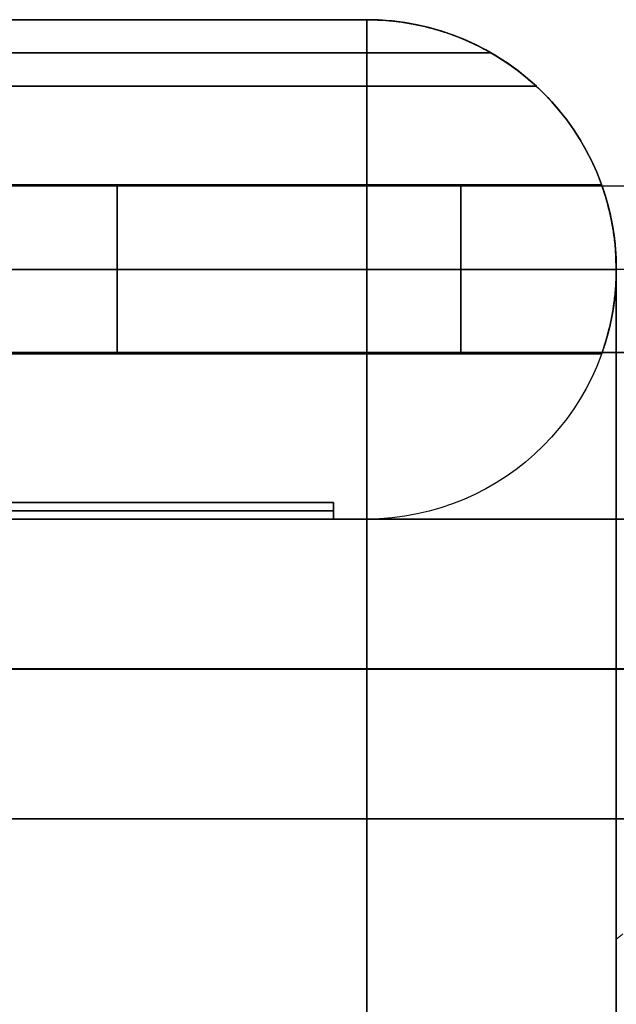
# Model space of a CAD drawing. Header units: millimetres. Extents: x -326 to 329, y -280 to 343.
# Tile 347 of 656: x -284 to -266, y 291 to 320. Entities that reach past the tile are written whole.
import ezdxf

# ---------------------------------------------------------------- set-up
doc = ezdxf.new("R2010")
doc.units = ezdxf.units.MM
doc.layers.add('Layer 01', color=7, linetype='Continuous', true_color=0x000000)

msp = doc.modelspace()

# ---------------------------------------------------------------- linework, layer by layer
at = {"layer": 'Layer 01'}
for p, q in [((-318.875, 320.49, 63.688), (-273.875, 320.49, 63.688)), ((-318.875, 320.49, -201.812), (-273.875, 320.49, -201.812)), ((-270.133, 319.49, -62.312), (-322.616, 319.49, -62.312)), ((-322.616, 319.49, -63.312), (-270.133, 319.49, -63.312)), ((-323.974, 318.49, -62.812), (-268.776, 318.49, -62.812)), ((-251.375, 315.49, 120.688), (-290.71, 315.49, 120.688)), ((-296.375, 312.99, 118.138), (-266.375, 312.99, 118.138)), ((-296.375, 312.99, 123.238), (-266.375, 312.99, 123.238)), ((-251.375, 312.99, 123.188), (-290.71, 312.99, 123.188)), ((-251.375, 312.99, 118.188), (-290.71, 312.99, 118.188)), ((-251.375, 310.49, 120.688), (-290.71, 310.49, 120.688)), ((-317.875, 305.99, -57.562), (-274.875, 305.99, -57.562)), ((-317.875, 305.49, -57.562), (-274.875, 305.49, -57.562)), ((-292.221, 305.49, -75.312), (-273.875, 305.49, -75.312)), ((-291.251, 305.49, -41.312), (293.502, 305.49, -41.312)), ((-291.243, 296.49, -41.322), (293.494, 296.49, -41.322)), ((-266.375, 295.29, 217.188), (-266.375, 290.19, 217.188))]:
    msp.add_line(p, q, dxfattribs=at)
at = {"layer": 'Layer 01', "extrusion": (0, 0, -1)}
for centre, start, end in [((273.875, 312.99, -189.688), 90, 180), ((273.875, 312.99, 63.312), 90, 132.8334), ((273.875, 312.99, 340.312), 180, 270), ((273.875, 312.99, -189.688), 180, 270), ((273.875, 312.99, 75.312), 180, 270)]:
    msp.add_arc(centre, 7.5, start, end, dxfattribs=at)
at = {"layer": 'Layer 01'}
for centre, start in [((-273.875, 312.99, -340.312), 0), ((-273.875, 312.99, -62.312), 47.1666), ((-273.875, 312.99, -75.312), 0)]:
    msp.add_arc(centre, 7.5, start, 90, dxfattribs=at)
at = {"layer": 'Layer 01', "extrusion": (-1, 0, 0)}
for centre, radius, start, end in [((-285.49, -340.312, 273.875), 35, 180, 270), ((-285.49, 189.688, 273.875), 35, 90, 180), ((-312.99, 120.688, 271.043), 2.5, 3.7866, 183.7866), ((-312.99, 120.688, 271.043), 2.5, 183.7866, 3.7866), ((-285.49, -340.312, 266.375), 27.5, 180, 270), ((-285.49, 189.688, 266.375), 27.5, 100.4318, 180), ((-285.49, -340.312, 273.875), 20, 180, 270), ((-285.49, 189.688, 273.875), 20, 90, 180), ((-285.49, 217.188, 266.375), 9.8, 318.9164, 138.9164)]:
    msp.add_arc(centre, radius, start, end, dxfattribs=at)
at = {"layer": 'Layer 01', "extrusion": (1, 0, 0)}
for centre, radius, start, end in [((312.99, 120.688, -281.375), 2.55, 180, 0), ((312.99, 120.688, -281.375), 2.55, 0, 180), ((285.49, 217.188, -266.375), 9.8, 221.0836, 41.0836)]:
    msp.add_arc(centre, radius, start, end, dxfattribs=at)
at = {"layer": 'Layer 01', "extrusion": (0, -1, 0)}
for centre, radius in [((1.125, -973.937, -305.49), 932.125), ((1.125, -973.937, -300.99), 927.625), ((1.125, -973.937, -300.985), 927.625)]:
    msp.add_arc(centre, radius, 71.638799, 108.361201, dxfattribs=at)
at = {"layer": 'Layer 01', "extrusion": (0, 1, 0)}
for centre, radius in [((-1.125, -973.937, 300.98), 927.625), ((-1.125, -973.937, 296.49), 932.115)]:
    msp.add_arc(centre, radius, 71.638799, 108.361201, dxfattribs=at)
at = {"layer": 'Layer 01'}
for points, degree in [([(-318.875, 320.49, 189.688), (-273.875, 320.49, 189.688)], 1), ([(-273.875, 320.49, -62.312), (-318.875, 320.49, -62.312)], 1), ([(-273.875, 320.49, -340.312), (-318.875, 320.49, -340.312)], 1), ([(-318.875, 320.49, -63.312), (-273.875, 320.49, -63.312)], 1), ([(-273.875, 320.49, 189.688), (-273.875, 320.49, -62.312)], 1), ([(-273.875, 320.49, -63.312), (-273.875, 320.49, -340.312)], 1), ([(-268.776, 318.49, -62.312), (-323.974, 318.49, -62.312)], 1), ([(-323.974, 318.49, -63.312), (-268.776, 318.49, -63.312)], 1), ([(-268.776, 318.49, -63.312), (-268.776, 318.49, -62.312)], 1), ([(-296.375, 315.54, 120.688), (-266.822, 315.54, 120.688)], 1), ([(-251.375, 315.485, 120.523), (-264.487, 315.485, 120.523), (-277.599, 315.485, 120.523), (-290.71, 315.485, 120.523)], 3), ([(-266.375, 312.99, 189.688), (-266.375, 312.99, 123.238)], 1), ([(-266.375, 312.99, 118.138), (-266.375, 312.99, -340.312)], 1), ([(-266.822, 310.44, 120.688), (-296.375, 310.44, 120.688)], 1), ([(-290.71, 310.496, 120.853), (-277.599, 310.496, 120.853), (-264.487, 310.496, 120.853), (-251.375, 310.496, 120.853)], 3), ([(-274.875, 305.99, -40.312), (-274.875, 305.49, -40.312)], 1), ([(-274.875, 305.49, -74.812), (-274.875, 305.99, -74.812)], 1), ([(-321.875, 305.49, -30.312), (-12.025, 305.49, -30.312)], 1), ([(-318.875, 305.49, -340.312), (-273.875, 305.49, -340.312)], 1), ([(-273.875, 305.49, 189.688), (-318.875, 305.49, 189.688)], 1), ([(-273.875, 305.49, -340.312), (-273.875, 305.49, 189.688)], 1), ([(324.135, 296.49, -29.312), (-321.885, 296.49, -29.312)], 1), ([(-266.375, 292.877, 223.628), (-266.175, 293.028, 223.76)], 1)]:
    msp.add_open_spline(points, degree=degree, dxfattribs=at)
for points, weights in [([(-273.875, 320.49, 189.688), (-266.375, 320.49, 189.688), (-266.375, 312.99, 189.688)], [1, 0.707106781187, 1]), ([(-266.375, 290.47, 216.733), (-266.375, 312.99, 212.587), (-266.375, 312.99, 189.688)], [0.936195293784, 0.743541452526, 1])]:
    msp.add_rational_spline(points, weights, degree=2, dxfattribs=at)
for points, knots in [([(-266.375, 312.99, 123.238), (-266.375, 313.158, 123.238), (-266.38, 313.325, 123.222), (-266.402, 313.655, 123.156), (-266.419, 313.817, 123.106), (-266.459, 314.124, 122.978), (-266.484, 314.272, 122.899), (-266.537, 314.549, 122.713), (-266.566, 314.677, 122.608), (-266.624, 314.91, 122.374), (-266.653, 315.017, 122.244), (-266.708, 315.202, 121.969), (-266.733, 315.28, 121.823), (-266.775, 315.408, 121.514), (-266.792, 315.458, 121.352), (-266.815, 315.523, 121.025), (-266.822, 315.54, 120.858), (-266.822, 315.54, 120.688)], [0, 0, 0, 0, 0.50536, 0.50536, 1.010719, 1.010719, 1.516079, 1.516079, 2.021438, 2.021438, 2.526798, 2.526798, 3.032158, 3.032158, 3.537517, 3.537517, 4.042877, 4.042877, 4.042877, 4.042877]), ([(-266.822, 315.54, 120.688), (-266.822, 315.54, 120.518), (-266.815, 315.523, 120.351), (-266.792, 315.458, 120.024), (-266.775, 315.408, 119.861), (-266.732, 315.28, 119.553), (-266.707, 315.201, 119.407), (-266.653, 315.016, 119.13), (-266.623, 314.909, 119.001), (-266.537, 314.559, 118.651), (-266.479, 314.277, 118.461), (-266.419, 313.817, 118.27), (-266.402, 313.654, 118.22), (-266.38, 313.325, 118.154), (-266.375, 313.158, 118.138), (-266.375, 312.99, 118.138)], [0, 0, 0, 0, 0.505952, 0.505952, 1.011905, 1.011905, 1.517857, 1.517857, 2.02381, 2.02381, 3.035715, 3.035715, 3.541667, 3.541667, 4.04762, 4.04762, 4.04762, 4.04762]), ([(-266.822, 310.44, 120.688), (-266.822, 310.44, 120.855), (-266.816, 310.457, 121.024), (-266.792, 310.523, 121.354), (-266.775, 310.572, 121.514), (-266.733, 310.7, 121.821), (-266.707, 310.78, 121.97), (-266.653, 310.964, 122.245), (-266.624, 311.069, 122.373), (-266.536, 311.422, 122.726), (-266.48, 311.701, 122.913), (-266.419, 312.165, 123.107), (-266.403, 312.325, 123.155), (-266.381, 312.652, 123.221), (-266.375, 312.822, 123.238), (-266.375, 312.99, 123.238)], [0, 0, 0, 0, 0.505968, 0.505968, 1.011936, 1.011936, 1.517904, 1.517904, 2.023872, 2.023872, 3.035809, 3.035809, 3.541777, 3.541777, 4.047745, 4.047745, 4.047745, 4.047745]), ([(-266.375, 312.99, 118.138), (-266.375, 312.822, 118.138), (-266.381, 312.652, 118.155), (-266.403, 312.324, 118.221), (-266.419, 312.164, 118.27), (-266.46, 311.854, 118.399), (-266.484, 311.707, 118.478), (-266.537, 311.432, 118.662), (-266.566, 311.303, 118.769), (-266.624, 311.068, 119.004), (-266.653, 310.964, 119.131), (-266.707, 310.779, 119.407), (-266.733, 310.699, 119.556), (-266.775, 310.572, 119.863), (-266.792, 310.523, 120.022), (-266.815, 310.457, 120.352), (-266.822, 310.44, 120.521), (-266.822, 310.44, 120.688)], [0, 0, 0, 0, 0.505358, 0.505358, 1.010717, 1.010717, 1.516075, 1.516075, 2.021433, 2.021433, 2.526792, 2.526792, 3.03215, 3.03215, 3.537508, 3.537508, 4.042866, 4.042866, 4.042866, 4.042866])]:
    msp.add_open_spline(points, degree=3, knots=knots, dxfattribs=at)
for points, weights, knots in [([(-307.875, 305.99, -84.812), (-317.875, 305.99, -84.812), (-317.875, 305.99, -74.812), (-317.875, 305.99, -57.562), (-317.875, 305.99, -40.312), (-317.875, 305.99, -30.312), (-307.875, 305.99, -30.312), (-296.375, 305.99, -30.312), (-284.875, 305.99, -30.312), (-274.875, 305.99, -30.312), (-274.875, 305.99, -40.312)], [1, 0.707106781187, 1, 1, 1, 0.707106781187, 1, 1, 1, 0.707106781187, 1], [0, 0, 0, 17.808322, 17.808322, 48.527677, 48.527677, 66.335998, 66.335998, 86.815568, 86.815568, 104.62389, 104.62389, 104.62389]), ([(-274.875, 305.99, -40.312), (-274.875, 305.99, -57.562), (-274.875, 305.99, -74.812), (-274.875, 305.99, -84.812), (-284.875, 305.99, -84.812), (-286.042, 305.99, -84.812), (-287.21, 305.99, -84.812), (-288.199, 305.99, -84.812), (-288.799, 305.99, -84.026), (-289.399, 305.99, -83.24), (-289.139, 305.99, -82.286), (-288.875, 305.99, -81.317), (-288.875, 305.99, -80.312), (-288.875, 305.99, -72.812), (-296.375, 305.99, -72.812), (-303.875, 305.99, -72.812), (-303.875, 305.99, -80.312), (-303.875, 305.99, -81.317), (-303.61, 305.99, -82.286), (-303.54, 305.99, -82.544), (-303.54, 305.99, -82.812), (-303.54, 305.99, -84.812), (-305.54, 305.99, -84.812), (-306.707, 305.99, -84.812), (-307.875, 305.99, -84.812)], [1, 1, 1, 0.707106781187, 1, 1, 1, 0.89637519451, 1, 0.89637519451, 1, 0.991149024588, 1, 0.707106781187, 1, 0.707106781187, 1, 0.991149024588, 1, 0.991149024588, 1, 0.707106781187, 1, 1, 1], [104.62389, 104.62389, 104.62389, 135.087034, 135.087034, 152.746828, 152.746828, 154.808475, 154.808475, 156.555181, 156.555181, 158.301887, 158.301887, 160.075894, 160.075894, 173.32074, 173.32074, 186.565585, 186.565585, 188.339592, 188.339592, 188.812661, 188.812661, 192.34462, 192.34462, 194.406267, 194.406267, 194.406267]), ([(-274.875, 305.74, -40.312), (-274.875, 305.74, -30.312), (-284.875, 305.74, -30.312), (-296.375, 305.74, -30.312), (-307.875, 305.74, -30.312), (-317.875, 305.74, -30.312), (-317.875, 305.74, -40.312), (-317.875, 305.74, -57.562), (-317.875, 305.74, -74.812), (-317.875, 305.74, -84.812), (-307.875, 305.74, -84.812)], [1, 0.707106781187, 1, 1, 1, 0.707106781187, 1, 1, 1, 0.707106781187, 1], [-104.62389, -104.62389, -104.62389, -88.915927, -88.915927, -65.915927, -65.915927, -50.207963, -50.207963, -15.707963, -15.707963, 0, 0, 0]), ([(-307.875, 305.74, -84.812), (-306.707, 305.74, -84.812), (-305.54, 305.74, -84.812), (-303.54, 305.74, -84.812), (-303.54, 305.74, -82.812), (-303.54, 305.74, -82.544), (-303.61, 305.74, -82.286), (-303.875, 305.74, -81.317), (-303.875, 305.74, -80.312), (-303.875, 305.74, -72.812), (-296.375, 305.74, -72.812), (-288.875, 305.74, -72.812), (-288.875, 305.74, -80.312), (-288.875, 305.74, -81.317), (-289.139, 305.74, -82.286), (-289.399, 305.74, -83.24), (-288.799, 305.74, -84.026), (-288.199, 305.74, -84.812), (-287.21, 305.74, -84.812), (-286.042, 305.74, -84.812), (-284.875, 305.74, -84.812), (-274.875, 305.74, -84.812), (-274.875, 305.74, -74.812), (-274.875, 305.74, -57.562), (-274.875, 305.74, -40.312)], [1, 1, 1, 0.707106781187, 1, 0.991149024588, 1, 0.991149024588, 1, 0.707106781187, 1, 0.707106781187, 1, 0.991149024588, 1, 0.89637519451, 1, 0.89637519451, 1, 1, 1, 0.707106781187, 1, 1, 1], [-194.406267, -194.406267, -194.406267, -192.071418, -192.071418, -188.929826, -188.929826, -188.397238, -188.397238, -186.400032, -186.400032, -174.61906, -174.61906, -162.838087, -162.838087, -160.840882, -160.840882, -159.003792, -159.003792, -157.166702, -157.166702, -154.831853, -154.831853, -139.12389, -139.12389, -104.62389, -104.62389, -104.62389]), ([(-274.875, 305.49, -40.312), (-274.875, 305.49, -30.312), (-284.875, 305.49, -30.312), (-296.375, 305.49, -30.312), (-307.875, 305.49, -30.312), (-317.875, 305.49, -30.312), (-317.875, 305.49, -40.312), (-317.875, 305.49, -57.562), (-317.875, 305.49, -74.812), (-317.875, 305.49, -84.812), (-307.875, 305.49, -84.812)], [1, 0.707106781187, 1, 1, 1, 0.707106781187, 1, 1, 1, 0.707106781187, 1], [-104.62389, -104.62389, -104.62389, -86.815568, -86.815568, -66.335998, -66.335998, -48.527677, -48.527677, -17.808322, -17.808322, 0, 0, 0]), ([(-307.875, 305.49, -84.812), (-306.707, 305.49, -84.812), (-305.54, 305.49, -84.812), (-303.54, 305.49, -84.812), (-303.54, 305.49, -82.812), (-303.54, 305.49, -82.544), (-303.61, 305.49, -82.286), (-303.875, 305.49, -81.317), (-303.875, 305.49, -80.312), (-303.875, 305.49, -72.812), (-296.375, 305.49, -72.812), (-288.875, 305.49, -72.812), (-288.875, 305.49, -80.312), (-288.875, 305.49, -81.317), (-289.139, 305.49, -82.286), (-289.399, 305.49, -83.24), (-288.799, 305.49, -84.026), (-288.199, 305.49, -84.812), (-287.21, 305.49, -84.812), (-286.042, 305.49, -84.812), (-284.875, 305.49, -84.812), (-274.875, 305.49, -84.812), (-274.875, 305.49, -74.812), (-274.875, 305.49, -57.562), (-274.875, 305.49, -40.312)], [1, 1, 1, 0.707106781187, 1, 0.991149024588, 1, 0.991149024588, 1, 0.707106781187, 1, 0.707106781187, 1, 0.991149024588, 1, 0.89637519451, 1, 0.89637519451, 1, 1, 1, 0.707106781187, 1, 1, 1], [-194.406267, -194.406267, -194.406267, -192.34462, -192.34462, -188.812661, -188.812661, -188.339592, -188.339592, -186.565585, -186.565585, -173.32074, -173.32074, -160.075894, -160.075894, -158.301887, -158.301887, -156.555181, -156.555181, -154.808475, -154.808475, -152.746828, -152.746828, -135.087034, -135.087034, -104.62389, -104.62389, -104.62389]), ([(294.751, 305.49, -89.267), (151.773, 305.49, -41.812), (1.125, 305.49, -41.812), (-149.522, 305.49, -41.812), (-292.5, 305.49, -89.267)], [0.90139453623, 0.937256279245, 1, 0.937256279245, 0.90139453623], [1150.521525, 1150.521525, 1150.521525, 1464.178526, 1464.178526, 1777.835527, 1777.835527, 1777.835527]), ([(293.333, 300.99, -93.538), (151.045, 300.99, -46.312), (1.125, 300.99, -46.312), (-148.795, 300.99, -46.312), (-291.083, 300.99, -93.538)], [0.90139453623, 0.937256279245, 1, 0.937256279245, 0.90139453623], [1150.521525, 1150.521525, 1150.521525, 1464.178526, 1464.178526, 1777.835527, 1777.835527, 1777.835527]), ([(-291.083, 300.98, -93.538), (-148.795, 300.98, -46.312), (1.125, 300.98, -46.312), (151.045, 300.98, -46.312), (293.333, 300.98, -93.538)], [0.90139453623, 0.937256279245, 1, 0.937256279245, 0.90139453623], [1150.509182, 1150.509182, 1150.509182, 1464.162818, 1464.162818, 1777.816454, 1777.816454, 1777.816454])]:
    msp.add_rational_spline(points, weights, degree=2, knots=knots, dxfattribs=at)

doc.saveas('drawing.dxf')
